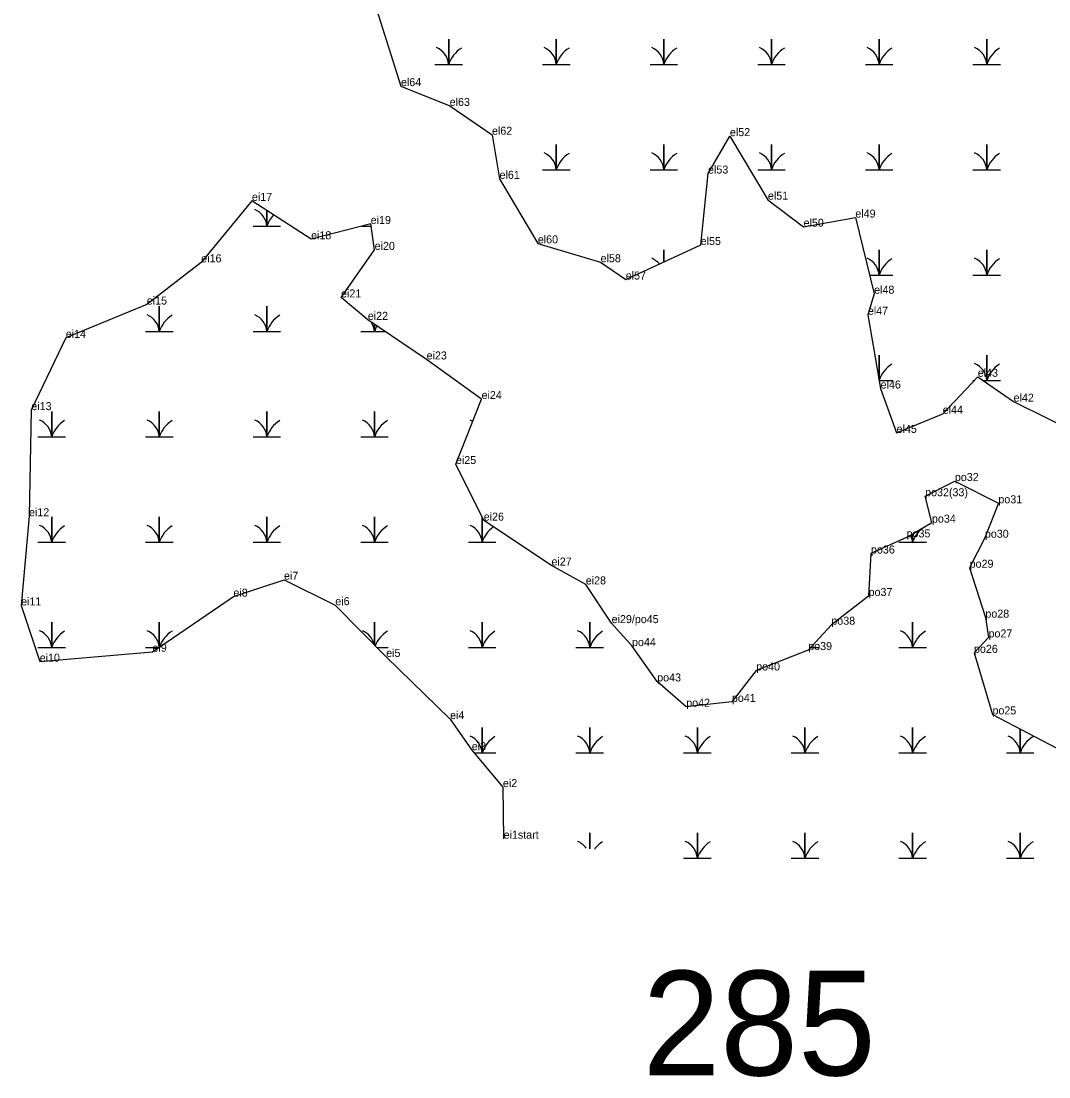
# Model space of a CAD drawing. Extents: x 2072529 to 2268796, y 436423 to 470397.
# Drawn here: x 2243881 to 2244523, y 440192 to 440851 of the extents above; entities that cross this region are included whole.
import ezdxf

# ---------------------------------------------------------------- set-up
doc = ezdxf.new("R2010")
doc.units = 0
for name, color, linetype in [('Default', 7, 'Continuous'), ('Exist Environmental Wetland Boundary', 7, 'Continuous'), ('Exist Environmental Wetland Boundary Cogo Comment', 7, 'Continuous'), ('Exist Environmental Wetland Boundary Cogo Point CELL', 7, 'Continuous'), ('Exist Hydro Swamp or Marsh', 7, 'Continuous')]:
    doc.layers.add(name, color=color, linetype=linetype)

msp = doc.modelspace()

# ---------------------------------------------------------------- linework, layer by layer
at = {"layer": 'Exist Environmental Wetland Boundary'}
for points in [[(2244101.59, 440862.71), (2244118.03, 440810.75), (2244148.47, 440798.37), (2244174.92, 440780.38), (2244179.64, 440752.82), (2244203.54, 440712.51), (2244242.78, 440700.73), (2244258.5, 440689.91), (2244305.34, 440711.49), (2244309.93, 440756.11), (2244323.6, 440779.5), (2244347.33, 440739.79), (2244369.64, 440722.9), (2244401.98, 440728.63), (2244413.73, 440681.04), (2244409.79, 440667.92), (2244417.77, 440621.82), (2244427.76, 440594.12), (2244456.56, 440606.05), (2244478.48, 440629.16), (2244500.87, 440613.62), (2244544.51, 440591.97)], [(2244434, 440528.82), (2244411.76, 440518.72), (2244410.27, 440492.18), (2244387, 440474.26), (2244372.55, 440458.43), (2244340.03, 440445.68), (2244324.84, 440426.07), (2244296.3, 440423.02), (2244278.16, 440438.82), (2244262.42, 440460.9), (2244249.68, 440475.25), (2244233.51, 440499.42), (2244212.08, 440511.23), (2244169.75, 440539.29), (2244152.37, 440574.66), (2244168.39, 440615.26), (2244134.06, 440639.99), (2244097.32, 440664.73), (2244080.58, 440678.72), (2244101.58, 440708.44), (2244099.12, 440724.61), (2244061.86, 440715.08), (2244024.89, 440739.05), (2243993.22, 440700.64), (2243959.2, 440674.28), (2243908.57, 440653.45), (2243887.03, 440608.33), (2243885.58, 440542.02), (2243880.65, 440486.32), (2243892.26, 440451.19), (2243962.74, 440457.38), (2244013.31, 440491.8), (2244044.94, 440502.39), (2244076.99, 440486.46), (2244108.77, 440454.12), (2244148.71, 440415.32), (2244162.28, 440395.88), (2244181.74, 440372.82), (2244182.18, 440340.57)], [(2244434, 440528.82), (2244449.87, 440538.05), (2244445.59, 440554.53), (2244464.17, 440564.01), (2244491.37, 440550.11), (2244482.94, 440528.6), (2244473.42, 440509.86), (2244483.25, 440478.69), (2244485.22, 440466.31), (2244476.14, 440456.68), (2244487.69, 440418.22), (2244532.27, 440394.95)]]:
    msp.add_lwpolyline(points, dxfattribs=at)
at = {"layer": 'Exist Environmental Wetland Boundary Cogo Point CELL'}
for p, q in [((2244118.03, 440810.75), (2244118.03, 440810.75)), ((2244148.47, 440798.37), (2244148.47, 440798.37)), ((2244174.92, 440780.38), (2244174.92, 440780.38)), ((2244323.6, 440779.5), (2244323.6, 440779.5)), ((2244179.64, 440752.82), (2244179.64, 440752.82)), ((2244309.93, 440756.11), (2244309.93, 440756.11)), ((2244347.33, 440739.79), (2244347.33, 440739.79)), ((2244024.89, 440739.05), (2244024.89, 440739.05)), ((2244401.98, 440728.63), (2244401.98, 440728.63)), ((2244099.12, 440724.61), (2244099.12, 440724.61)), ((2244369.64, 440722.9), (2244369.64, 440722.9)), ((2244061.86, 440715.08), (2244061.86, 440715.08)), ((2244101.58, 440708.44), (2244101.58, 440708.44)), ((2244203.54, 440712.51), (2244203.54, 440712.51)), ((2244305.34, 440711.49), (2244305.34, 440711.49)), ((2243993.22, 440700.64), (2243993.22, 440700.64)), ((2244242.78, 440700.73), (2244242.78, 440700.73)), ((2244258.5, 440689.91), (2244258.5, 440689.91)), ((2244413.73, 440681.04), (2244413.73, 440681.04)), ((2243959.2, 440674.28), (2243959.2, 440674.28)), ((2244080.58, 440678.72), (2244080.58, 440678.72)), ((2244409.79, 440667.92), (2244409.79, 440667.92)), ((2244097.32, 440664.73), (2244097.32, 440664.73)), ((2243908.57, 440653.45), (2243908.57, 440653.45)), ((2244134.06, 440639.99), (2244134.06, 440639.99)), ((2244478.48, 440629.16), (2244478.48, 440629.16)), ((2244417.77, 440621.82), (2244417.77, 440621.82)), ((2244168.39, 440615.26), (2244168.39, 440615.26)), ((2243887.03, 440608.33), (2243887.03, 440608.33)), ((2244500.87, 440613.62), (2244500.87, 440613.62)), ((2244456.56, 440606.05), (2244456.56, 440606.05)), ((2244427.76, 440594.12), (2244427.76, 440594.12)), ((2244152.37, 440574.66), (2244152.37, 440574.66)), ((2244464.17, 440564.01), (2244464.17, 440564.01)), ((2244445.59, 440554.53), (2244445.59, 440554.53)), ((2244491.37, 440550.11), (2244491.37, 440550.11)), ((2243885.58, 440542.02), (2243885.58, 440542.02)), ((2244169.75, 440539.29), (2244169.75, 440539.29)), ((2244449.87, 440538.05), (2244449.87, 440538.05)), ((2244434, 440528.82), (2244434, 440528.82)), ((2244482.94, 440528.6), (2244482.94, 440528.6)), ((2244411.76, 440518.72), (2244411.76, 440518.72)), ((2244212.08, 440511.23), (2244212.08, 440511.23)), ((2244473.42, 440509.86), (2244473.42, 440509.86)), ((2244044.94, 440502.39), (2244044.94, 440502.39)), ((2244233.51, 440499.42), (2244233.51, 440499.42)), ((2244013.31, 440491.8), (2244013.31, 440491.8)), ((2244410.27, 440492.18), (2244410.27, 440492.18)), ((2243880.65, 440486.32), (2243880.65, 440486.32)), ((2244076.99, 440486.46), (2244076.99, 440486.46)), ((2244483.25, 440478.69), (2244483.25, 440478.69)), ((2244249.68, 440475.25), (2244249.68, 440475.25)), ((2244387, 440474.26), (2244387, 440474.26)), ((2244485.22, 440466.31), (2244485.22, 440466.31)), ((2243962.74, 440457.38), (2243962.74, 440457.38)), ((2244262.42, 440460.9), (2244262.42, 440460.9)), ((2244372.55, 440458.43), (2244372.55, 440458.43)), ((2244476.14, 440456.68), (2244476.14, 440456.68)), ((2243892.26, 440451.19), (2243892.26, 440451.19)), ((2244108.77, 440454.12), (2244108.77, 440454.12)), ((2244340.03, 440445.68), (2244340.03, 440445.68)), ((2244278.16, 440438.82), (2244278.16, 440438.82)), ((2244296.3, 440423.02), (2244296.3, 440423.02)), ((2244324.84, 440426.07), (2244324.84, 440426.07)), ((2244487.69, 440418.22), (2244487.69, 440418.22)), ((2244148.71, 440415.32), (2244148.71, 440415.32)), ((2244162.28, 440395.88), (2244162.28, 440395.88)), ((2244181.74, 440372.82), (2244181.74, 440372.82)), ((2244182.18, 440340.57), (2244182.18, 440340.57))]:
    msp.add_line(p, q, dxfattribs=at)
at = {"layer": 'Exist Hydro Swamp or Marsh'}
for points in [[(2244139.24, 440824.29), (2244147.84, 440824.29), (2244147.84, 440840.08), (2244147.84, 440824.29), (2244156.44, 440824.29)], [(2244206.49, 440824.29), (2244215.09, 440824.29), (2244215.09, 440840.08), (2244215.09, 440824.29), (2244223.69, 440824.29)], [(2244273.74, 440824.29), (2244282.34, 440824.29), (2244282.34, 440840.08), (2244282.34, 440824.29), (2244290.94, 440824.29)], [(2244340.99, 440824.29), (2244349.59, 440824.29), (2244349.59, 440840.08), (2244349.59, 440824.29), (2244358.19, 440824.29)], [(2244408.24, 440824.29), (2244416.84, 440824.29), (2244416.84, 440840.08), (2244416.84, 440824.29), (2244425.44, 440824.29)], [(2244475.49, 440824.29), (2244484.09, 440824.29), (2244484.09, 440840.08), (2244484.09, 440824.29), (2244492.69, 440824.29)], [(2244206.49, 440758.49), (2244215.09, 440758.49), (2244215.09, 440774.28), (2244215.09, 440758.49), (2244223.69, 440758.49)], [(2244273.74, 440758.49), (2244282.34, 440758.49), (2244282.34, 440774.28), (2244282.34, 440758.49), (2244290.94, 440758.49)], [(2244340.99, 440758.49), (2244349.59, 440758.49), (2244349.59, 440774.28), (2244349.59, 440758.49), (2244358.19, 440758.49)], [(2244408.24, 440758.49), (2244416.84, 440758.49), (2244416.84, 440774.28), (2244416.84, 440758.49), (2244425.44, 440758.49)], [(2244475.49, 440758.49), (2244484.09, 440758.49), (2244484.09, 440774.28), (2244484.09, 440758.49), (2244492.69, 440758.49)], [(2244025.64, 440723.22), (2244034.25, 440723.22), (2244034.25, 440732.98)], [(2244034.25, 440732.98), (2244034.25, 440723.22), (2244042.85, 440723.22)], [(2244093.66, 440723.22), (2244099.34, 440723.22)], [(2244282.34, 440700.9), (2244282.34, 440708.48), (2244282.34, 440700.9)], [(2244410.85, 440692.69), (2244416.84, 440692.69), (2244416.84, 440708.48), (2244416.84, 440692.69), (2244425.44, 440692.69)], [(2244475.49, 440692.69), (2244484.09, 440692.69), (2244484.09, 440708.48), (2244484.09, 440692.69), (2244492.69, 440692.69)], [(2243958.39, 440657.42), (2243967, 440657.42), (2243967, 440673.2), (2243967, 440657.42), (2243975.6, 440657.42)], [(2244025.64, 440657.42), (2244034.25, 440657.42), (2244034.25, 440673.2), (2244034.25, 440657.42), (2244042.85, 440657.42)], [(2244092.89, 440657.42), (2244101.5, 440657.42), (2244101.5, 440661.92)], [(2244101.5, 440661.92), (2244101.5, 440657.42), (2244108.18, 440657.42)], [(2244416.84, 440627.19), (2244416.84, 440642.68), (2244416.84, 440627.19)], [(2244481.74, 440626.89), (2244484.09, 440626.89), (2244484.09, 440642.68), (2244484.09, 440626.89), (2244492.69, 440626.89)], [(2244416.89, 440626.89), (2244425.44, 440626.89)], [(2244475.49, 440626.89), (2244476.34, 440626.89)], [(2243891.14, 440591.62), (2243899.75, 440591.62), (2243899.75, 440607.4), (2243899.75, 440591.62), (2243908.35, 440591.62)], [(2243958.39, 440591.62), (2243967, 440591.62), (2243967, 440607.4), (2243967, 440591.62), (2243975.6, 440591.62)], [(2244025.64, 440591.62), (2244034.25, 440591.62), (2244034.25, 440607.4), (2244034.25, 440591.62), (2244042.85, 440591.62)], [(2244092.89, 440591.62), (2244101.5, 440591.62), (2244101.5, 440607.4), (2244101.5, 440591.62), (2244110.1, 440591.62)], [(2243891.14, 440525.82), (2243899.75, 440525.82), (2243899.75, 440541.6), (2243899.75, 440525.82), (2243908.35, 440525.82)], [(2243958.39, 440525.82), (2243967, 440525.82), (2243967, 440541.6), (2243967, 440525.82), (2243975.6, 440525.82)], [(2244025.64, 440525.82), (2244034.25, 440525.82), (2244034.25, 440541.6), (2244034.25, 440525.82), (2244042.85, 440525.82)], [(2244092.89, 440525.82), (2244101.5, 440525.82), (2244101.5, 440541.6), (2244101.5, 440525.82), (2244110.1, 440525.82)], [(2244160.14, 440525.82), (2244168.75, 440525.82), (2244168.75, 440541.32)], [(2244168.75, 440541.32), (2244168.75, 440525.82), (2244177.35, 440525.82)], [(2244429.14, 440525.82), (2244437.75, 440525.82), (2244437.75, 440531)], [(2244437.75, 440531), (2244437.75, 440525.82), (2244446.35, 440525.82)], [(2243891.14, 440460.02), (2243899.75, 440460.02), (2243899.75, 440475.8), (2243899.75, 440460.02), (2243908.35, 440460.02)], [(2243967, 440460.28), (2243967, 440475.8), (2243967, 440460.28)], [(2244101.5, 440461.52), (2244101.5, 440475.8), (2244101.5, 440461.52)], [(2244160.14, 440460.02), (2244168.75, 440460.02), (2244168.75, 440475.8), (2244168.75, 440460.02), (2244177.35, 440460.02)], [(2244227.39, 440460.02), (2244236, 440460.02), (2244236, 440475.8), (2244236, 440460.02), (2244244.6, 440460.02)], [(2244429.14, 440460.02), (2244437.75, 440460.02), (2244437.75, 440475.8), (2244437.75, 440460.02), (2244446.35, 440460.02)], [(2243958.39, 440460.02), (2243966.61, 440460.02)], [(2244102.97, 440460.02), (2244110.1, 440460.02)], [(2244374, 440460.02), (2244379.1, 440460.02)], [(2244163.68, 440394.22), (2244168.75, 440394.22), (2244168.75, 440410), (2244168.75, 440394.22), (2244177.35, 440394.22)], [(2244227.39, 440394.22), (2244236, 440394.22), (2244236, 440410), (2244236, 440394.22), (2244244.6, 440394.22)], [(2244294.64, 440394.22), (2244303.25, 440394.22), (2244303.25, 440410), (2244303.25, 440394.22), (2244311.85, 440394.22)], [(2244361.89, 440394.22), (2244370.5, 440394.22), (2244370.5, 440410), (2244370.5, 440394.22), (2244379.1, 440394.22)], [(2244429.14, 440394.22), (2244437.75, 440394.22), (2244437.75, 440410), (2244437.75, 440394.22), (2244446.35, 440394.22)], [(2244496.39, 440394.22), (2244505, 440394.22), (2244505, 440409.19)], [(2244505, 440409.19), (2244505, 440394.22), (2244513.6, 440394.22)], [(2244236, 440334.29), (2244236, 440344.2), (2244236, 440334.29)], [(2244294.64, 440328.42), (2244303.25, 440328.42), (2244303.25, 440344.2), (2244303.25, 440328.42), (2244311.85, 440328.42)], [(2244361.89, 440328.42), (2244370.5, 440328.42), (2244370.5, 440344.2), (2244370.5, 440328.42), (2244379.1, 440328.42)], [(2244429.14, 440328.42), (2244437.75, 440328.42), (2244437.75, 440344.2), (2244437.75, 440328.42), (2244446.35, 440328.42)], [(2244496.39, 440328.42), (2244505, 440328.42), (2244505, 440344.2), (2244505, 440328.42), (2244513.6, 440328.42)]]:
    msp.add_lwpolyline(points, dxfattribs=at)
for centre, radius, start, end in [((2244135.57, 440823.41), 12.3, 4.14034, 67.53497), ((2244166.08, 440818.23), 19.22, 122.12745, 161.62219), ((2244202.82, 440823.41), 12.3, 4.14034, 67.53497), ((2244233.33, 440818.23), 19.22, 122.12745, 161.62219), ((2244270.07, 440823.41), 12.3, 4.14034, 67.53497), ((2244300.58, 440818.23), 19.22, 122.12745, 161.62219), ((2244337.32, 440823.41), 12.3, 4.14034, 67.53497), ((2244367.83, 440818.23), 19.22, 122.12745, 161.62219), ((2244404.57, 440823.41), 12.3, 4.14034, 67.53497), ((2244435.08, 440818.23), 19.22, 122.12745, 161.62219), ((2244471.82, 440823.41), 12.3, 4.14034, 67.53497), ((2244502.33, 440818.23), 19.22, 122.12745, 161.62219), ((2244202.82, 440757.61), 12.3, 4.14034, 67.53497), ((2244233.33, 440752.43), 19.22, 122.12745, 161.62219), ((2244270.07, 440757.61), 12.3, 4.14034, 67.53497), ((2244300.58, 440752.43), 19.22, 122.12745, 161.62219), ((2244337.32, 440757.61), 12.3, 4.14034, 67.53497), ((2244367.83, 440752.43), 19.22, 122.12745, 161.62219), ((2244404.57, 440757.61), 12.3, 4.14034, 67.53497), ((2244435.08, 440752.43), 19.22, 122.12745, 161.62219), ((2244471.82, 440757.61), 12.3, 4.14034, 67.53497), ((2244502.33, 440752.43), 19.22, 122.12745, 161.62219), ((2244021.98, 440722.33), 12.3, 4.14034, 67.53497), ((2244052.49, 440717.16), 19.22, 136.98755, 161.62219), ((2244270.07, 440691.81), 12.3, 39.44232, 67.53497), ((2244404.57, 440691.81), 12.3, 4.14034, 67.53497), ((2244435.08, 440686.63), 19.22, 122.12745, 161.62219), ((2244471.82, 440691.81), 12.3, 4.14034, 67.53497), ((2244502.33, 440686.63), 19.22, 122.12745, 161.62219), ((2243954.73, 440656.53), 12.3, 4.14034, 67.53497), ((2243985.24, 440651.36), 19.22, 122.12745, 161.62219), ((2244021.98, 440656.53), 12.3, 4.14034, 67.53497), ((2244052.49, 440651.36), 19.22, 122.12745, 161.62219), ((2244089.23, 440656.53), 12.3, 4.14034, 33.03987), ((2244119.74, 440651.36), 19.22, 150.30978, 161.62219), ((2244435.08, 440620.83), 19.22, 122.12745, 161.30974), ((2244471.82, 440626.01), 12.3, 4.14034, 67.53497), ((2244502.33, 440620.83), 19.22, 122.12745, 161.62219), ((2244404.57, 440626.01), 12.3, 7.44973, 12.17727), ((2243887.48, 440590.73), 12.3, 4.14034, 67.53497), ((2243917.99, 440585.56), 19.22, 122.12745, 161.62219), ((2243954.73, 440590.73), 12.3, 4.14034, 67.53497), ((2243985.24, 440585.56), 19.22, 122.12745, 161.62219), ((2244021.98, 440590.73), 12.3, 4.14034, 67.53497), ((2244052.49, 440585.56), 19.22, 122.12745, 161.62219), ((2244089.23, 440590.73), 12.3, 4.14034, 67.53497), ((2244119.74, 440585.56), 19.22, 122.12745, 161.62219), ((2244156.48, 440590.73), 12.3, 58.74794, 67.53497), ((2243887.48, 440524.93), 12.3, 4.14034, 67.53497), ((2243917.99, 440519.76), 19.22, 122.12745, 161.62219), ((2243954.73, 440524.93), 12.3, 4.14034, 67.53497), ((2243985.24, 440519.76), 19.22, 122.12745, 161.62219), ((2244021.98, 440524.93), 12.3, 4.14034, 67.53497), ((2244052.49, 440519.76), 19.22, 122.12745, 161.62219), ((2244089.23, 440524.93), 12.3, 4.14034, 67.53497), ((2244119.74, 440519.76), 19.22, 122.12745, 161.62219), ((2244156.48, 440524.93), 12.3, 4.14034, 67.53497), ((2244186.99, 440519.76), 19.22, 125.89724, 161.62219), ((2244425.48, 440524.93), 12.3, 4.14034, 25.89776), ((2244455.99, 440519.76), 19.22, 130.85978, 161.62219), ((2243887.48, 440459.13), 12.3, 4.14034, 67.53497), ((2243917.99, 440453.96), 19.22, 122.12745, 161.62219), ((2243954.73, 440459.13), 12.3, 5.30109, 67.53497), ((2243985.24, 440453.96), 19.22, 122.12745, 160.54456), ((2244089.23, 440459.13), 12.3, 12.45602, 67.53497), ((2244119.74, 440453.96), 19.22, 122.12745, 158.14655), ((2244156.48, 440459.13), 12.3, 4.14034, 67.53497), ((2244186.99, 440453.96), 19.22, 122.12745, 161.62219), ((2244223.73, 440459.13), 12.3, 4.14034, 67.53497), ((2244254.24, 440453.96), 19.22, 122.12745, 161.62219), ((2244425.48, 440459.13), 12.3, 4.14034, 67.53497), ((2244455.99, 440453.96), 19.22, 122.12745, 161.62219), ((2244156.48, 440393.33), 12.3, 4.14034, 67.53497), ((2244186.99, 440388.16), 19.22, 122.12745, 161.62219), ((2244223.73, 440393.33), 12.3, 4.14034, 67.53497), ((2244254.24, 440388.16), 19.22, 122.12745, 161.62219), ((2244290.98, 440393.33), 12.3, 4.14034, 67.53497), ((2244321.49, 440388.16), 19.22, 122.12745, 161.62219), ((2244358.23, 440393.33), 12.3, 4.14034, 67.53497), ((2244388.74, 440388.16), 19.22, 122.12745, 161.62219), ((2244425.48, 440393.33), 12.3, 4.14034, 67.53497), ((2244455.99, 440388.16), 19.22, 122.12745, 161.62219), ((2244492.73, 440393.33), 12.3, 4.14034, 67.53497), ((2244523.24, 440388.16), 19.22, 122.12745, 161.62219), ((2244223.73, 440327.53), 12.3, 34.96418, 67.53497), ((2244254.24, 440322.36), 19.22, 122.12745, 143.0847), ((2244290.98, 440327.53), 12.3, 4.14034, 67.53497), ((2244321.49, 440322.36), 19.22, 122.12745, 161.62219), ((2244358.23, 440327.53), 12.3, 4.14034, 67.53497), ((2244388.74, 440322.36), 19.22, 122.12745, 161.62219), ((2244425.48, 440327.53), 12.3, 4.14034, 67.53497), ((2244455.99, 440322.36), 19.22, 122.12745, 161.62219), ((2244492.73, 440327.53), 12.3, 4.14034, 67.53497), ((2244523.24, 440322.36), 19.22, 122.12745, 161.62219)]:
    msp.add_arc(centre, radius, start, end, dxfattribs=at)

# ---------------------------------------------------------------- texts
at = {"layer": 'Default'}
msp.add_text('285', height=65.34, dxfattribs=at).set_placement((2244268.97, 440192.7))
at = {"layer": 'Exist Environmental Wetland Boundary Cogo Comment'}
for s, p in [('el64', (2244118.03, 440810.75)), ('el63', (2244148.47, 440798.37)), ('el62', (2244174.92, 440780.38)), ('el52', (2244323.6, 440779.5)), ('el53', (2244309.93, 440756.11)), ('el61', (2244179.64, 440752.82)), ('ei17', (2244024.89, 440739.05)), ('el51', (2244347.33, 440739.79)), ('el49', (2244401.98, 440728.63)), ('ei19', (2244099.12, 440724.61)), ('el50', (2244369.64, 440722.9)), ('ei18', (2244061.86, 440715.08)), ('ei20', (2244101.58, 440708.44)), ('el60', (2244203.54, 440712.51)), ('el55', (2244305.34, 440711.49)), ('ei16', (2243993.22, 440700.64)), ('el58', (2244242.78, 440700.73)), ('el57', (2244258.5, 440689.91)), ('ei21', (2244080.58, 440678.72)), ('el48', (2244413.73, 440681.04)), ('ei15', (2243959.2, 440674.28)), ('ei22', (2244097.32, 440664.73)), ('el47', (2244409.79, 440667.92)), ('ei14', (2243908.57, 440653.45)), ('ei23', (2244134.06, 440639.99)), ('el43', (2244478.48, 440629.16)), ('el46', (2244417.77, 440621.82)), ('ei24', (2244168.39, 440615.26)), ('el42', (2244500.87, 440613.62)), ('ei13', (2243887.03, 440608.33)), ('el44', (2244456.56, 440606.05)), ('el45', (2244427.76, 440594.12)), ('ei25', (2244152.37, 440574.66)), ('po32', (2244464.17, 440564.01)), ('po32(33)', (2244445.59, 440554.53)), ('po31', (2244491.37, 440550.11)), ('ei12', (2243885.58, 440542.02)), ('ei26', (2244169.75, 440539.29)), ('po34', (2244449.87, 440538.05)), ('po35', (2244434, 440528.82)), ('po30', (2244482.94, 440528.6)), ('po36', (2244411.76, 440518.72)), ('ei27', (2244212.08, 440511.23)), ('po29', (2244473.42, 440509.86)), ('ei7', (2244044.94, 440502.39)), ('ei28', (2244233.51, 440499.42)), ('ei8', (2244013.31, 440491.8)), ('po37', (2244410.27, 440492.18)), ('ei11', (2243880.65, 440486.32)), ('ei6', (2244076.99, 440486.46)), ('po28', (2244483.25, 440478.69)), ('ei29/po45', (2244249.68, 440475.25)), ('po38', (2244387, 440474.26)), ('po27', (2244485.22, 440466.31)), ('ei9', (2243962.74, 440457.38)), ('po44', (2244262.42, 440460.9)), ('po39', (2244372.55, 440458.43)), ('ei10', (2243892.26, 440451.19)), ('ei5', (2244108.77, 440454.12)), ('po26', (2244476.14, 440456.68)), ('po40', (2244340.03, 440445.68)), ('po43', (2244278.16, 440438.82)), ('po41', (2244324.84, 440426.07)), ('po42', (2244296.3, 440423.02)), ('po25', (2244487.69, 440418.22)), ('ei4', (2244148.71, 440415.32)), ('ei3', (2244162.28, 440395.88)), ('ei2', (2244181.74, 440372.82)), ('ei1start', (2244182.18, 440340.57))]:
    msp.add_text(s, height=5, dxfattribs=at).set_placement(p)

doc.saveas('drawing.dxf')
